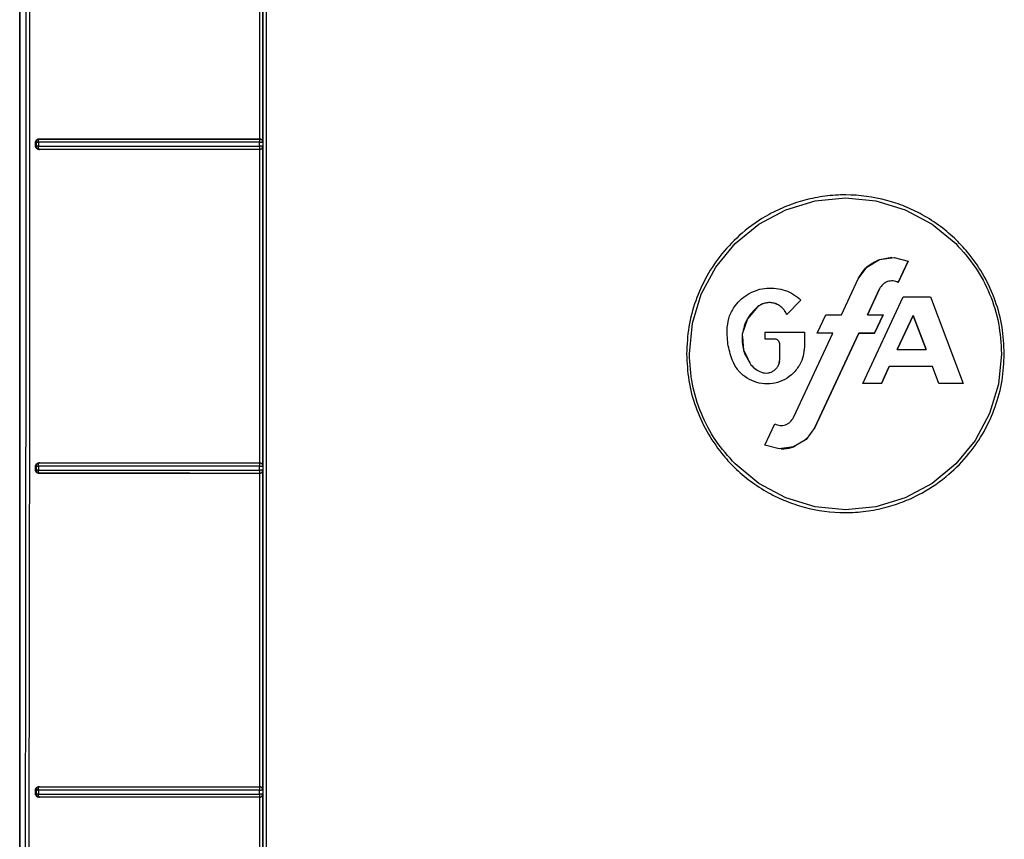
# Model space of a CAD drawing. Header units: inches. Extents: x 170 to 312, y 215 to 248.
# Tile 479 of 656: x 280.509 to 280.631, y 242.029 to 242.13. Entities that reach past the tile are written whole.
import ezdxf

# ---------------------------------------------------------------- set-up
doc = ezdxf.new("R2010")
doc.units = ezdxf.units.IN
doc.header["$LTSCALE"] = 0.25
doc.header["$MEASUREMENT"] = 0
doc.layers.add('MOTOR RH', color=7, linetype='Continuous')

msp = doc.modelspace()

# ---------------------------------------------------------------- linework, layer by layer
at = {"layer": 'MOTOR RH'}
for p, q in [((280.509, 241.92392), (280.509, 242.23936)), ((280.509, 242.23936), (280.509, 241.9417)), ((280.53875, 242.11535), (280.53875, 242.1542)), ((280.53915, 242.11497), (280.53915, 242.15458)), ((280.51097, 242.11443), (280.51097, 242.11497)), ((280.51105, 242.11495), (280.51097, 242.11497)), ((280.51105, 242.11445), (280.51097, 242.11443)), ((280.51105, 242.11495), (280.51105, 242.11445)), ((280.51132, 242.11495), (280.51132, 242.11444)), ((280.51136, 242.11522), (280.51139, 242.11531)), ((280.51138, 242.11536), (280.51144, 242.11534)), ((280.53873, 242.11534), (280.53875, 242.11535)), ((280.53873, 242.11444), (280.53873, 242.11494)), ((280.53915, 242.11497), (280.53913, 242.11495)), ((280.53913, 242.11495), (280.53913, 242.11444)), ((280.53913, 242.11444), (280.53915, 242.11442)), ((280.53915, 242.07481), (280.53915, 242.11442)), ((280.51139, 242.11409), (280.51136, 242.11417)), ((280.51144, 242.11405), (280.51138, 242.11404)), ((280.51142, 242.11406), (280.51139, 242.11409)), ((280.51144, 242.11405), (280.51142, 242.11406)), ((280.53873, 242.11417), (280.53873, 242.11408)), ((280.53873, 242.11408), (280.53873, 242.11405)), ((280.53875, 242.11404), (280.53873, 242.11405)), ((280.53875, 242.0752), (280.53875, 242.11404)), ((280.60396, 242.10658), (280.60759, 242.10768)), ((280.60759, 242.10768), (280.61136, 242.10806)), ((280.61136, 242.10806), (280.61513, 242.10768)), ((280.61513, 242.10768), (280.61876, 242.10658)), ((280.60062, 242.1048), (280.60396, 242.10658)), ((280.61876, 242.10658), (280.6221, 242.1048)), ((280.59769, 242.10239), (280.60062, 242.1048)), ((280.6221, 242.1048), (280.62503, 242.10239)), ((280.59528, 242.09946), (280.59769, 242.10239)), ((280.61402, 242.09947), (280.61558, 242.10041)), ((280.61558, 242.10041), (280.61713, 242.10068)), ((280.61558, 242.10041), (280.61738, 242.10067)), ((280.61738, 242.10067), (280.61915, 242.10021)), ((280.61915, 242.10021), (280.61791, 242.09756)), ((280.61791, 242.09756), (280.61915, 242.10021)), ((280.61915, 242.10021), (280.61791, 242.09756)), ((280.59349, 242.09612), (280.59528, 242.09946)), ((280.61294, 242.09801), (280.61402, 242.09947)), ((280.61086, 242.09354), (280.61294, 242.09801)), ((280.61086, 242.09353), (280.61294, 242.09801)), ((280.61791, 242.09756), (280.61791, 242.09756)), ((280.59239, 242.09249), (280.59349, 242.09612)), ((280.60161, 242.09685), (280.60208, 242.09687)), ((280.61409, 242.09354), (280.61559, 242.09677)), ((280.61559, 242.09677), (280.61409, 242.09353)), ((280.60111, 242.09489), (280.60052, 242.09457)), ((280.60193, 242.09506), (280.60148, 242.09501)), ((280.60585, 242.09537), (280.60408, 242.0936)), ((280.60408, 242.0936), (280.60585, 242.09537)), ((280.60585, 242.09537), (280.60408, 242.0936)), ((280.61351, 242.08504), (280.61852, 242.09579)), ((280.61351, 242.08504), (280.61852, 242.09579)), ((280.61852, 242.09579), (280.62192, 242.09579)), ((280.62192, 242.09579), (280.62596, 242.08504)), ((280.62192, 242.09579), (280.62596, 242.08504)), ((280.60052, 242.09458), (280.5992, 242.09306)), ((280.60052, 242.09457), (280.5992, 242.09306)), ((280.59202, 242.08872), (280.59239, 242.09249)), ((280.5992, 242.09306), (280.59857, 242.09115)), ((280.5992, 242.09306), (280.59857, 242.09115)), ((280.60786, 242.09128), (280.60891, 242.09353)), ((280.60891, 242.09353), (280.61086, 242.09353)), ((280.61409, 242.09353), (280.61603, 242.09353)), ((280.61603, 242.09354), (280.61498, 242.09128)), ((280.61498, 242.09128), (280.61603, 242.09354)), ((280.61603, 242.09353), (280.61498, 242.09128)), ((280.61976, 242.09348), (280.61778, 242.08924)), ((280.61778, 242.08924), (280.61976, 242.09348)), ((280.61976, 242.09348), (280.61778, 242.08924)), ((280.61976, 242.09348), (280.62135, 242.08924)), ((280.61976, 242.09348), (280.62135, 242.08924)), ((280.61976, 242.09348), (280.61976, 242.09348)), ((280.62135, 242.08924), (280.61976, 242.09348)), ((280.59857, 242.09115), (280.59873, 242.08915)), ((280.6014, 242.09053), (280.6014, 242.09138)), ((280.6014, 242.09053), (280.6014, 242.09138)), ((280.6014, 242.09138), (280.60627, 242.09138)), ((280.60492, 242.08081), (280.6098, 242.09128)), ((280.60492, 242.08081), (280.6098, 242.09128)), ((280.60627, 242.09138), (280.60627, 242.08956)), ((280.60627, 242.09138), (280.60627, 242.08956)), ((280.61303, 242.09128), (280.60758, 242.07957)), ((280.60758, 242.07957), (280.61303, 242.09128)), ((280.61303, 242.09128), (280.60758, 242.07957)), ((280.6098, 242.09128), (280.60786, 242.09128)), ((280.6098, 242.09128), (280.60786, 242.09128)), ((280.6098, 242.09128), (280.60786, 242.09128)), ((280.6098, 242.09128), (280.6098, 242.09128)), ((280.61498, 242.09128), (280.61303, 242.09128)), ((280.61303, 242.09128), (280.61303, 242.09128)), ((280.61303, 242.09128), (280.61498, 242.09128)), ((280.61498, 242.09128), (280.61303, 242.09128)), ((280.61498, 242.09128), (280.61498, 242.09128)), ((280.5986, 242.0908), (280.59873, 242.08915)), ((280.60265, 242.09053), (280.6014, 242.09053)), ((280.6014, 242.09053), (280.6014, 242.09053)), ((280.60265, 242.09053), (280.6014, 242.09053)), ((280.60265, 242.09053), (280.6014, 242.09053)), ((280.60265, 242.09053), (280.60265, 242.09053)), ((280.60321, 242.08802), (280.60321, 242.08997)), ((280.60321, 242.08802), (280.60321, 242.08996)), ((280.59873, 242.08915), (280.59926, 242.08811)), ((280.59873, 242.08915), (280.59964, 242.08736)), ((280.60627, 242.08956), (280.60619, 242.08891)), ((280.61778, 242.08924), (280.62135, 242.08924)), ((280.62135, 242.08924), (280.62135, 242.08924)), ((280.6307, 242.08872), (280.63033, 242.08495)), ((280.60321, 242.08802), (280.60321, 242.08802)), ((280.6168, 242.08714), (280.61582, 242.08504)), ((280.61582, 242.08504), (280.6168, 242.08714)), ((280.6168, 242.08714), (280.61582, 242.08504)), ((280.62214, 242.08714), (280.6168, 242.08714)), ((280.6168, 242.08714), (280.6168, 242.08714)), ((280.62214, 242.08714), (280.6168, 242.08714)), ((280.62214, 242.08714), (280.6168, 242.08714)), ((280.62293, 242.08504), (280.62214, 242.08714)), ((280.62214, 242.08714), (280.62214, 242.08714)), ((280.62293, 242.08504), (280.62214, 242.08714)), ((280.62293, 242.08504), (280.62214, 242.08714)), ((280.61582, 242.08504), (280.61351, 242.08504)), ((280.61582, 242.08504), (280.61351, 242.08504)), ((280.61582, 242.08504), (280.61351, 242.08504)), ((280.61582, 242.08504), (280.61582, 242.08504)), ((280.62596, 242.08504), (280.62293, 242.08504)), ((280.62293, 242.08504), (280.62293, 242.08504)), ((280.62596, 242.08504), (280.62293, 242.08504)), ((280.62596, 242.08504), (280.62293, 242.08504)), ((280.63033, 242.08495), (280.62923, 242.08132)), ((280.62923, 242.08132), (280.62744, 242.07798)), ((280.60137, 242.07737), (280.60261, 242.08002)), ((280.60758, 242.07957), (280.6065, 242.0781)), ((280.60758, 242.07957), (280.60758, 242.07957)), ((280.6065, 242.0781), (280.60494, 242.07717)), ((280.60626, 242.07796), (280.60662, 242.07827)), ((280.60662, 242.07827), (280.60627, 242.07797)), ((280.62744, 242.07798), (280.62503, 242.07505)), ((280.60313, 242.07691), (280.60137, 242.07737)), ((280.60494, 242.07717), (280.60313, 242.07691)), ((280.51097, 242.07427), (280.51097, 242.07481)), ((280.51105, 242.07479), (280.51097, 242.07481)), ((280.51105, 242.07429), (280.51097, 242.07427)), ((280.51105, 242.07479), (280.51105, 242.07429)), ((280.51132, 242.07479), (280.51132, 242.07428)), ((280.51135, 242.07506), (280.51139, 242.07515)), ((280.51139, 242.0752), (280.51144, 242.07519)), ((280.53873, 242.07519), (280.53875, 242.0752)), ((280.53873, 242.07428), (280.53873, 242.07478)), ((280.53915, 242.07481), (280.53913, 242.07479)), ((280.53913, 242.07479), (280.53913, 242.07429)), ((280.53913, 242.07429), (280.53915, 242.07426)), ((280.53915, 242.03466), (280.53915, 242.07426)), ((280.60062, 242.07264), (280.59769, 242.07505)), ((280.62503, 242.07505), (280.6221, 242.07264)), ((280.51139, 242.07393), (280.51136, 242.07401)), ((280.51144, 242.0739), (280.51138, 242.07389)), ((280.51144, 242.0739), (280.51139, 242.07393)), ((280.53873, 242.07401), (280.53873, 242.07392)), ((280.53873, 242.07392), (280.53873, 242.07389)), ((280.53875, 242.07388), (280.53873, 242.07389)), ((280.53875, 242.03504), (280.53875, 242.07388)), ((280.60396, 242.07085), (280.60062, 242.07264)), ((280.6221, 242.07264), (280.61876, 242.07085)), ((280.60759, 242.06975), (280.60396, 242.07085)), ((280.61876, 242.07085), (280.61513, 242.06975)), ((280.61136, 242.06938), (280.60759, 242.06975)), ((280.61513, 242.06975), (280.61136, 242.06938)), ((280.51135, 242.03491), (280.51139, 242.035)), ((280.51139, 242.03504), (280.51144, 242.03503)), ((280.51139, 242.035), (280.51144, 242.03503)), ((280.53874, 242.03503), (280.53875, 242.03504)), ((280.51097, 242.03411), (280.51097, 242.03465)), ((280.51106, 242.03463), (280.51097, 242.03465)), ((280.51106, 242.03413), (280.51097, 242.03411)), ((280.51106, 242.03463), (280.51106, 242.03413)), ((280.51132, 242.03462), (280.51132, 242.03412)), ((280.51139, 242.03377), (280.51136, 242.03385)), ((280.51144, 242.03374), (280.51139, 242.03377)), ((280.53873, 242.03412), (280.53873, 242.03462)), ((280.53873, 242.03385), (280.53873, 242.03377)), ((280.53873, 242.03377), (280.53873, 242.03374)), ((280.53915, 242.03466), (280.53913, 242.03463)), ((280.53913, 242.03463), (280.53913, 242.03413)), ((280.53913, 242.03413), (280.53915, 242.03411)), ((280.53915, 241.9945), (280.53915, 242.03411)), ((280.51144, 242.03374), (280.51138, 242.03373)), ((280.53875, 242.03373), (280.53873, 242.03374)), ((280.53875, 241.99488), (280.53875, 242.03373))]:
    msp.add_line(p, q, dxfattribs=at)
for points, knots in [([(280.51018, 242.2401), (280.51019, 242.22222), (280.5102, 242.18646), (280.51021, 242.13281), (280.51021, 242.09706), (280.51021, 242.07919)], [0, 0, 0, 0, 0.3333777, 0.6667111, 1, 1, 1, 1]), ([(280.53917, 241.92809), (280.53917, 241.94886), (280.53917, 241.99039), (280.53917, 242.05278), (280.53917, 242.1152), (280.53917, 242.17764), (280.53917, 242.21925), (280.53917, 242.24006)], [0, 0, 0, 0, 0.199959, 0.399961, 0.599979, 0.80001, 1, 1, 1, 1]), ([(280.53956, 242.24018), (280.53956, 242.2193), (280.53956, 242.17754), (280.53956, 242.11488), (280.53956, 242.05224), (280.53956, 241.98964), (280.53956, 241.94795), (280.53956, 241.92711)], [0, 0, 0, 0, 0.2, 0.4, 0.6, 0.8, 1, 1, 1, 1]), ([(280.50973, 242.23972), (280.50975, 242.21844), (280.50978, 242.1759), (280.50977, 242.11206), (280.50972, 242.04824), (280.50962, 241.98446), (280.50953, 241.94201), (280.50948, 241.92078)], [0, 0, 0, 0, 0.199984, 0.399977, 0.600029, 0.800023, 1, 1, 1, 1]), ([(280.51097, 242.11497), (280.51097, 242.11499), (280.51097, 242.11504), (280.511, 242.11514), (280.51108, 242.11524), (280.51122, 242.11534), (280.51133, 242.11535), (280.51138, 242.11536)], [0, 0, 0, 0, 0.11585, 0.228826, 0.465329, 0.729283, 1, 1, 1, 1]), ([(280.51138, 242.11404), (280.51133, 242.11405), (280.51122, 242.11406), (280.51108, 242.11415), (280.511, 242.11426), (280.51097, 242.11436), (280.51097, 242.1144), (280.51097, 242.11443)], [0, 0, 0, 0, 0.270747, 0.533788, 0.770103, 0.883423, 1, 1, 1, 1]), ([(280.51144, 242.11534), (280.51143, 242.11534), (280.51138, 242.11534), (280.51128, 242.11532), (280.51117, 242.11524), (280.5111, 242.11514), (280.51106, 242.11505), (280.51106, 242.11498), (280.51105, 242.11495)], [0, 0, 0, 0, 0.021376, 0.251231, 0.50161, 0.694994, 0.833641, 1, 1, 1, 1]), ([(280.51105, 242.11495), (280.51106, 242.11495), (280.51108, 242.11495), (280.51114, 242.11495), (280.51122, 242.11495), (280.51129, 242.11495), (280.51132, 242.11495)], [0, 0, 0, 0, 0.250004, 0.499997, 0.749991, 1, 1, 1, 1]), ([(280.51132, 242.11444), (280.51129, 242.11444), (280.51122, 242.11444), (280.51114, 242.11444), (280.51108, 242.11444), (280.51106, 242.11445), (280.51105, 242.11445)], [0, 0, 0, 0, 0.250132, 0.500007, 0.749886, 1, 1, 1, 1]), ([(280.51105, 242.11445), (280.51106, 242.11439), (280.51107, 242.11429), (280.51116, 242.11416), (280.51129, 242.11407), (280.51139, 242.11406), (280.51144, 242.11405)], [0, 0, 0, 0, 0.2502109, 0.4998875, 0.749898, 1, 1, 1, 1]), ([(280.51132, 242.11495), (280.51132, 242.11497), (280.51132, 242.11502), (280.51133, 242.1151), (280.51134, 242.11516), (280.51135, 242.1152), (280.51136, 242.11522)], [0, 0, 0, 0, 0.249998, 0.499999, 0.750002, 1, 1, 1, 1]), ([(280.53873, 242.11494), (280.53565, 242.11494), (280.52948, 242.11494), (280.52028, 242.11495), (280.51431, 242.11495), (280.51132, 242.11495)], [0, 0, 0, 0, 0.331609, 0.664943, 1, 1, 1, 1]), ([(280.51132, 242.11444), (280.51431, 242.11444), (280.52028, 242.11444), (280.52948, 242.11444), (280.53565, 242.11444), (280.53873, 242.11444)], [0, 0, 0, 0, 0.335142, 0.668475, 1, 1, 1, 1]), ([(280.51136, 242.11417), (280.51135, 242.11419), (280.51134, 242.11423), (280.51133, 242.1143), (280.51132, 242.11437), (280.51132, 242.11442), (280.51132, 242.11444)], [0, 0, 0, 0, 0.249769, 0.499932, 0.750118, 1, 1, 1, 1]), ([(280.51138, 242.11536), (280.51435, 242.11535), (280.52029, 242.11535), (280.52948, 242.11535), (280.53566, 242.11535), (280.53875, 242.11535)], [0, 0, 0, 0, 0.333153, 0.666753, 1, 1, 1, 1]), ([(280.51139, 242.11531), (280.5114, 242.11532), (280.51142, 242.11534), (280.51143, 242.11534), (280.51144, 242.11534), (280.51144, 242.11534), (280.51144, 242.11534), (280.51144, 242.11534)], [0, 0, 0, 0, 0.723554, 0.917935, 0.972998, 0.990021, 1, 1, 1, 1]), ([(280.51144, 242.11534), (280.5144, 242.11534), (280.52033, 242.11534), (280.52949, 242.11534), (280.53565, 242.11534), (280.53873, 242.11534)], [0, 0, 0, 0, 0.333017, 0.666911, 1, 1, 1, 1]), ([(280.53913, 242.11495), (280.53912, 242.11498), (280.53912, 242.11505), (280.53908, 242.11514), (280.53902, 242.11523), (280.53895, 242.11528), (280.5389, 242.1153), (280.53888, 242.11532), (280.53886, 242.11532), (280.53883, 242.11533), (280.53879, 242.11534), (280.53876, 242.11534), (280.53873, 242.11534)], [0, 0, 0, 0, 0.169778, 0.309899, 0.500349, 0.669275, 0.720741, 0.750043, 0.812673, 0.833809, 0.875282, 1, 1, 1, 1]), ([(280.53873, 242.11534), (280.53873, 242.11534), (280.53873, 242.11532), (280.53873, 242.11525), (280.53873, 242.11522)], [0, 0, 0, 0, 0.500037, 1, 1, 1, 1]), ([(280.53873, 242.11522), (280.53873, 242.11518), (280.53873, 242.11513), (280.53873, 242.11503), (280.53873, 242.11498), (280.53873, 242.11494)], [0, 0, 0, 0, 0.453626, 0.692825, 1, 1, 1, 1]), ([(280.53873, 242.11494), (280.53876, 242.11494), (280.53882, 242.11494), (280.5389, 242.11494), (280.53897, 242.11495), (280.53904, 242.11495), (280.53909, 242.11494), (280.53912, 242.11496), (280.53912, 242.11495), (280.53913, 242.11495)], [0, 0, 0, 0, 0.144819, 0.288961, 0.405983, 0.545581, 0.778747, 0.891833, 1, 1, 1, 1]), ([(280.53913, 242.11444), (280.53912, 242.11444), (280.5391, 242.11444), (280.53902, 242.11444), (280.53892, 242.11444), (280.53882, 242.11444), (280.53876, 242.11444), (280.53873, 242.11444)], [0, 0, 0, 0, 0.2509579, 0.5014951, 0.6987948, 0.8365584, 1, 1, 1, 1]), ([(280.53873, 242.11405), (280.53877, 242.11405), (280.53883, 242.11406), (280.53893, 242.1141), (280.53901, 242.11416), (280.53906, 242.11423), (280.53909, 242.11427), (280.5391, 242.1143), (280.53911, 242.11432), (280.53911, 242.11435), (280.53912, 242.11438), (280.53912, 242.11442), (280.53913, 242.11444)], [0, 0, 0, 0, 0.1705626, 0.3114539, 0.5033973, 0.6703643, 0.7215041, 0.7509336, 0.8128694, 0.8345961, 0.8750192, 1, 1, 1, 1]), ([(280.53873, 242.11444), (280.53873, 242.11444), (280.53873, 242.11438), (280.53873, 242.11428), (280.53873, 242.11421), (280.53873, 242.11417)], [0, 0, 0, 0, 0.031612, 0.511044, 1, 1, 1, 1]), ([(280.53875, 242.11535), (280.53878, 242.11535), (280.53884, 242.11535), (280.53893, 242.11531), (280.53901, 242.11526), (280.53905, 242.11521), (280.53907, 242.11519)], [0, 0, 0, 0, 0.218148, 0.447021, 0.703324, 1, 1, 1, 1]), ([(280.53907, 242.11519), (280.53909, 242.11515), (280.53913, 242.11509), (280.53915, 242.11502), (280.53915, 242.11498), (280.53915, 242.11497), (280.53915, 242.11497)], [0, 0, 0, 0, 0.558608, 0.865721, 0.954475, 1, 1, 1, 1]), ([(280.53915, 242.11442), (280.53914, 242.11438), (280.53914, 242.11431), (280.53909, 242.11424), (280.53907, 242.1142)], [0, 0, 0, 0, 0.503399, 1, 1, 1, 1]), ([(280.53875, 242.11404), (280.53566, 242.11404), (280.52948, 242.11404), (280.52029, 242.11404), (280.51435, 242.11404), (280.51138, 242.11404)], [0, 0, 0, 0, 0.3334428, 0.6669188, 1, 1, 1, 1]), ([(280.53873, 242.11405), (280.53565, 242.11405), (280.52949, 242.11405), (280.52033, 242.11405), (280.5144, 242.11405), (280.51144, 242.11405)], [0, 0, 0, 0, 0.3330755, 0.6669605, 1, 1, 1, 1]), ([(280.53907, 242.1142), (280.53905, 242.11418), (280.53901, 242.11414), (280.53894, 242.11409), (280.53885, 242.11405), (280.53878, 242.11404), (280.53875, 242.11404)], [0, 0, 0, 0, 0.281455, 0.527086, 0.764277, 1, 1, 1, 1]), ([(280.63105, 242.08872), (280.631, 242.08983), (280.63089, 242.09206), (280.63001, 242.0953), (280.62864, 242.09836), (280.62695, 242.10086), (280.62509, 242.1029), (280.62315, 242.10456), (280.62101, 242.10595), (280.61875, 242.10702), (280.61563, 242.10807), (280.61225, 242.10852), (280.60884, 242.10831), (280.60637, 242.10782), (280.60404, 242.10705), (280.60136, 242.10579), (280.59859, 242.10387), (280.59602, 242.10123), (280.5941, 242.09839), (280.59272, 242.09532), (280.59183, 242.09207), (280.59172, 242.08983), (280.59167, 242.08872)], [0, 0, 0, 0, 0.053827, 0.108154, 0.161991, 0.215823, 0.254355, 0.295472, 0.339437, 0.377786, 0.416425, 0.499247, 0.540867, 0.582327, 0.621091, 0.659532, 0.725561, 0.783441, 0.837465, 0.891484, 0.94599, 1, 1, 1, 1]), ([(280.62503, 242.10239), (280.62588, 242.10145), (280.62757, 242.09955), (280.62933, 242.09616), (280.63048, 242.09252), (280.63063, 242.08998), (280.6307, 242.08872)], [0, 0, 0, 0, 0.249988, 0.500002, 0.750014, 1, 1, 1, 1]), ([(280.61294, 242.09801), (280.61326, 242.09854), (280.6139, 242.09961), (280.61502, 242.10014), (280.61558, 242.10041)], [0, 0, 0, 0, 0.500004, 1, 1, 1, 1]), ([(280.61791, 242.09756), (280.6177, 242.09764), (280.61737, 242.09776), (280.61692, 242.09774), (280.61658, 242.09767), (280.61627, 242.09752), (280.6159, 242.09726), (280.61571, 242.09696), (280.61559, 242.09677)], [0, 0, 0, 0, 0.248419, 0.374377, 0.499188, 0.623924, 0.750308, 1, 1, 1, 1]), ([(280.61791, 242.09756), (280.61781, 242.09761), (280.6176, 242.0977), (280.61737, 242.09773), (280.61726, 242.09774)], [0, 0, 0, 0, 0.499999, 1, 1, 1, 1]), ([(280.59769, 242.09467), (280.59794, 242.09497), (280.59844, 242.09555), (280.59941, 242.09621), (280.60047, 242.09667), (280.60161, 242.09689), (280.60277, 242.09687), (280.6039, 242.0966), (280.60496, 242.09611), (280.60555, 242.09562), (280.60585, 242.09537)], [0, 0, 0, 0, 0.1260747, 0.2503281, 0.3753732, 0.4999941, 0.6246137, 0.7496514, 0.8738663, 1, 1, 1, 1]), ([(280.60148, 242.09501), (280.60131, 242.09497), (280.60096, 242.09488), (280.60066, 242.09467), (280.60052, 242.09457)], [0, 0, 0, 0, 0.498906, 1, 1, 1, 1]), ([(280.60254, 242.09497), (280.60236, 242.09501), (280.60201, 242.09509), (280.60166, 242.09504), (280.60148, 242.09501)], [0, 0, 0, 0, 0.5, 1, 1, 1, 1]), ([(280.60408, 242.0936), (280.604, 242.09376), (280.60385, 242.09408), (280.60348, 242.09448), (280.60305, 242.0948), (280.60271, 242.09492), (280.60254, 242.09498)], [0, 0, 0, 0, 0.24931, 0.499997, 0.750489, 1, 1, 1, 1]), ([(280.60347, 242.09447), (280.60333, 242.09458), (280.60305, 242.0948), (280.60271, 242.09492), (280.60254, 242.09497)], [0, 0, 0, 0, 0.499286, 1, 1, 1, 1]), ([(280.59671, 242.09202), (280.59678, 242.0925), (280.59691, 242.09345), (280.59743, 242.09426), (280.59769, 242.09467)], [0, 0, 0, 0, 0.499997, 1, 1, 1, 1]), ([(280.59671, 242.09202), (280.59678, 242.0925), (280.59691, 242.09345), (280.59743, 242.09426), (280.59769, 242.09467)], [0, 0, 0, 0, 0.50031, 1, 1, 1, 1]), ([(280.60052, 242.09457), (280.60002, 242.0941), (280.59903, 242.09315), (280.59873, 242.09182), (280.59857, 242.09115)], [0, 0, 0, 0, 0.5, 1, 1, 1, 1]), ([(280.60408, 242.0936), (280.604, 242.09376), (280.60385, 242.09408), (280.6036, 242.09434), (280.60347, 242.09447)], [0, 0, 0, 0, 0.501236, 1, 1, 1, 1]), ([(280.59732, 242.08795), (280.59711, 242.08861), (280.59669, 242.08993), (280.5967, 242.09132), (280.59671, 242.09202)], [0, 0, 0, 0, 0.5000128, 1, 1, 1, 1]), ([(280.59857, 242.09115), (280.59856, 242.09047), (280.59854, 242.0891), (280.59928, 242.08794), (280.59964, 242.08736)], [0, 0, 0, 0, 0.500001, 1, 1, 1, 1]), ([(280.60321, 242.08996), (280.6032, 242.09004), (280.60318, 242.09018), (280.60305, 242.09036), (280.60287, 242.0905), (280.60272, 242.09052), (280.60265, 242.09053)], [0, 0, 0, 0, 0.251527, 0.502365, 0.748885, 1, 1, 1, 1]), ([(280.59167, 242.08872), (280.59172, 242.08761), (280.59183, 242.08538), (280.59271, 242.08213), (280.59408, 242.07908), (280.59578, 242.07657), (280.59763, 242.07453), (280.59957, 242.07287), (280.60171, 242.07149), (280.60397, 242.07042), (280.60709, 242.06937), (280.61047, 242.06892), (280.61389, 242.06913), (280.61636, 242.06962), (280.61868, 242.07039), (280.62136, 242.07165), (280.62413, 242.07357), (280.6267, 242.07621), (280.62862, 242.07905), (280.63, 242.08211), (280.63089, 242.08537), (280.631, 242.0876), (280.63105, 242.08872)], [0, 0, 0, 0, 0.053831, 0.108162, 0.162002, 0.21584, 0.254375, 0.295495, 0.339462, 0.377813, 0.416452, 0.499272, 0.540889, 0.582347, 0.621109, 0.659547, 0.725573, 0.783451, 0.837473, 0.891489, 0.945992, 1, 1, 1, 1]), ([(280.59769, 242.07505), (280.59684, 242.07599), (280.59515, 242.07788), (280.5934, 242.08128), (280.59224, 242.08492), (280.59209, 242.08745), (280.59202, 242.08872)], [0, 0, 0, 0, 0.249988, 0.500002, 0.750015, 1, 1, 1, 1]), ([(280.60627, 242.08956), (280.60624, 242.08917), (280.60619, 242.08841), (280.60587, 242.08771), (280.6057, 242.08737)], [0, 0, 0, 0, 0.500482, 1, 1, 1, 1]), ([(280.6057, 242.08737), (280.60546, 242.087), (280.60496, 242.08626), (280.60387, 242.08548), (280.60264, 242.08502), (280.60132, 242.08493), (280.60003, 242.0852), (280.59887, 242.08583), (280.5979, 242.08675), (280.59752, 242.08755), (280.59732, 242.08795)], [0, 0, 0, 0, 0.126908, 0.25145, 0.376016, 0.500011, 0.624006, 0.748574, 0.873075, 1, 1, 1, 1]), ([(280.60317, 242.08778), (280.60317, 242.08769), (280.60315, 242.08748), (280.60304, 242.08729), (280.60298, 242.08718)], [0, 0, 0, 0, 0.404923, 1, 1, 1, 1]), ([(280.60302, 242.08724), (280.60308, 242.08736), (280.60319, 242.08761), (280.6032, 242.08788), (280.60321, 242.08802)], [0, 0, 0, 0, 0.497601, 1, 1, 1, 1]), ([(280.59964, 242.08736), (280.59983, 242.08716), (280.6002, 242.08676), (280.6007, 242.08653), (280.60095, 242.08642)], [0, 0, 0, 0, 0.500208, 1, 1, 1, 1]), ([(280.60095, 242.08642), (280.60108, 242.08639), (280.60134, 242.08631), (280.60161, 242.08633), (280.60175, 242.08634)], [0, 0, 0, 0, 0.500712, 1, 1, 1, 1]), ([(280.60175, 242.08634), (280.60188, 242.08637), (280.60215, 242.08642), (280.60238, 242.08656), (280.60249, 242.08664)], [0, 0, 0, 0, 0.499151, 1, 1, 1, 1]), ([(280.60261, 242.08002), (280.60282, 242.07994), (280.60314, 242.07982), (280.6036, 242.07983), (280.60394, 242.07991), (280.60425, 242.08005), (280.60462, 242.08032), (280.6048, 242.08061), (280.60492, 242.08081)], [0, 0, 0, 0, 0.248407, 0.374361, 0.499168, 0.623903, 0.750288, 1, 1, 1, 1]), ([(280.51021, 242.07919), (280.5102, 242.07346), (280.51018, 242.05737), (280.51013, 242.0252), (280.51008, 241.99878), (280.51006, 241.98271)], [0, 0, 0, 0, 0.178102, 0.500003, 1, 1, 1, 1]), ([(280.60517, 242.07731), (280.60501, 242.07723), (280.60446, 242.07695), (280.60383, 242.07692), (280.60339, 242.0769)], [0, 0, 0, 0, 0.28812, 1, 1, 1, 1]), ([(280.60339, 242.07691), (280.60383, 242.07693), (280.60446, 242.07695), (280.60502, 242.07723), (280.60518, 242.07731)], [0, 0, 0, 0, 0.709949, 1, 1, 1, 1]), ([(280.51097, 242.07481), (280.51097, 242.07483), (280.51097, 242.07488), (280.511, 242.07498), (280.51108, 242.07509), (280.51122, 242.07518), (280.51133, 242.07519), (280.51139, 242.0752)], [0, 0, 0, 0, 0.114151, 0.226087, 0.462642, 0.728302, 1, 1, 1, 1]), ([(280.51138, 242.07389), (280.51133, 242.07389), (280.51122, 242.0739), (280.51108, 242.074), (280.511, 242.0741), (280.51097, 242.0742), (280.51097, 242.07425), (280.51097, 242.07427)], [0, 0, 0, 0, 0.27093, 0.533685, 0.769845, 0.883229, 1, 1, 1, 1]), ([(280.51144, 242.07519), (280.51144, 242.07519), (280.51141, 242.07519), (280.51136, 242.07518), (280.51127, 242.07515), (280.51117, 242.07508), (280.5111, 242.07499), (280.51106, 242.07489), (280.51106, 242.07483), (280.51105, 242.07479)], [0, 0, 0, 0, 0.006404, 0.125208, 0.250554, 0.499812, 0.694171, 0.83326, 1, 1, 1, 1]), ([(280.51105, 242.07479), (280.51106, 242.07479), (280.51108, 242.07479), (280.51114, 242.07479), (280.51122, 242.07479), (280.51129, 242.07479), (280.51132, 242.07479)], [0, 0, 0, 0, 0.249999, 0.499993, 0.749993, 1, 1, 1, 1]), ([(280.51132, 242.07428), (280.51129, 242.07428), (280.51122, 242.07428), (280.51114, 242.07428), (280.51108, 242.07429), (280.51106, 242.07429), (280.51105, 242.07429)], [0, 0, 0, 0, 0.250118, 0.500008, 0.749881, 1, 1, 1, 1]), ([(280.51105, 242.07429), (280.51106, 242.07424), (280.51107, 242.07414), (280.51116, 242.07401), (280.51129, 242.07392), (280.51139, 242.0739), (280.51144, 242.0739)], [0, 0, 0, 0, 0.250209, 0.499884, 0.749889, 1, 1, 1, 1]), ([(280.51132, 242.07479), (280.51132, 242.07481), (280.51132, 242.07486), (280.51133, 242.07494), (280.51134, 242.07501), (280.51135, 242.07504), (280.51135, 242.07506)], [0, 0, 0, 0, 0.249991, 0.499998, 0.750003, 1, 1, 1, 1]), ([(280.53873, 242.07478), (280.53565, 242.07478), (280.52948, 242.07478), (280.52028, 242.07478), (280.51431, 242.07478), (280.51132, 242.07479)], [0, 0, 0, 0, 0.33158, 0.664913, 1, 1, 1, 1]), ([(280.51132, 242.07428), (280.51431, 242.07428), (280.52028, 242.07428), (280.52948, 242.07428), (280.53565, 242.07428), (280.53873, 242.07428)], [0, 0, 0, 0, 0.335133, 0.668466, 1, 1, 1, 1]), ([(280.51136, 242.07401), (280.51135, 242.07403), (280.51134, 242.07407), (280.51133, 242.07414), (280.51132, 242.07421), (280.51132, 242.07426), (280.51132, 242.07428)], [0, 0, 0, 0, 0.2497583, 0.4999325, 0.7501062, 1, 1, 1, 1]), ([(280.51139, 242.0752), (280.51435, 242.0752), (280.52029, 242.0752), (280.52948, 242.0752), (280.53566, 242.0752), (280.53875, 242.0752)], [0, 0, 0, 0, 0.333154, 0.666761, 1, 1, 1, 1]), ([(280.51139, 242.07515), (280.5114, 242.07516), (280.51141, 242.07518), (280.51143, 242.07519), (280.51143, 242.07519), (280.51144, 242.07519), (280.51144, 242.07519), (280.51144, 242.07519)], [0, 0, 0, 0, 0.4999148, 0.7840783, 0.9349621, 0.9782287, 1, 1, 1, 1]), ([(280.51144, 242.07519), (280.5144, 242.07519), (280.52033, 242.07519), (280.52949, 242.07519), (280.53565, 242.07519), (280.53873, 242.07519)], [0, 0, 0, 0, 0.333016, 0.666911, 1, 1, 1, 1]), ([(280.53913, 242.07479), (280.53912, 242.07483), (280.53912, 242.07489), (280.53908, 242.07499), (280.53902, 242.07507), (280.53895, 242.07512), (280.5389, 242.07515), (280.53888, 242.07516), (280.53886, 242.07517), (280.53883, 242.07517), (280.53879, 242.07518), (280.53876, 242.07518), (280.53873, 242.07519)], [0, 0, 0, 0, 0.169796, 0.309925, 0.500347, 0.669247, 0.720724, 0.750048, 0.812673, 0.833992, 0.875283, 1, 1, 1, 1]), ([(280.53873, 242.07519), (280.53873, 242.07518), (280.53873, 242.07516), (280.53873, 242.0751), (280.53873, 242.07506)], [0, 0, 0, 0, 0.500043, 1, 1, 1, 1]), ([(280.53873, 242.07506), (280.53873, 242.07502), (280.53873, 242.07494), (280.53873, 242.07483), (280.53873, 242.07478)], [0, 0, 0, 0, 0.4999498, 1, 1, 1, 1]), ([(280.53873, 242.07478), (280.53876, 242.07478), (280.53882, 242.07478), (280.5389, 242.07478), (280.53897, 242.07479), (280.53904, 242.07479), (280.53909, 242.07478), (280.53912, 242.0748), (280.53912, 242.07479), (280.53913, 242.07479)], [0, 0, 0, 0, 0.1448, 0.289023, 0.40575, 0.545726, 0.778917, 0.891929, 1, 1, 1, 1]), ([(280.53913, 242.07429), (280.53912, 242.07428), (280.5391, 242.07428), (280.53902, 242.07428), (280.53892, 242.07428), (280.53882, 242.07428), (280.53876, 242.07428), (280.53873, 242.07428)], [0, 0, 0, 0, 0.250965, 0.50152, 0.698812, 0.836571, 1, 1, 1, 1]), ([(280.53873, 242.07389), (280.53877, 242.0739), (280.53883, 242.0739), (280.53893, 242.07394), (280.53901, 242.074), (280.53906, 242.07406), (280.53908, 242.07411), (280.5391, 242.07414), (280.53911, 242.07416), (280.53911, 242.07419), (280.53912, 242.07423), (280.53912, 242.07426), (280.53913, 242.07429)], [0, 0, 0, 0, 0.170498, 0.311351, 0.503314, 0.639112, 0.709897, 0.750976, 0.8129, 0.835156, 0.875042, 1, 1, 1, 1]), ([(280.53873, 242.07428), (280.53873, 242.07427), (280.53873, 242.07422), (280.53873, 242.07412), (280.53873, 242.07405), (280.53873, 242.07401)], [0, 0, 0, 0, 0.031594, 0.511018, 1, 1, 1, 1]), ([(280.53875, 242.0752), (280.53878, 242.07519), (280.53884, 242.07519), (280.53893, 242.07515), (280.53901, 242.0751), (280.53905, 242.07506), (280.53907, 242.07503)], [0, 0, 0, 0, 0.217835, 0.446698, 0.702916, 1, 1, 1, 1]), ([(280.53907, 242.07405), (280.53905, 242.07402), (280.53901, 242.07398), (280.53894, 242.07393), (280.53885, 242.07389), (280.53878, 242.07389), (280.53875, 242.07388)], [0, 0, 0, 0, 0.281564, 0.526617, 0.765411, 1, 1, 1, 1]), ([(280.53907, 242.07503), (280.53909, 242.07499), (280.53913, 242.07493), (280.53915, 242.07486), (280.53915, 242.07483), (280.53915, 242.07482), (280.53915, 242.07481)], [0, 0, 0, 0, 0.557285, 0.863589, 0.953043, 1, 1, 1, 1]), ([(280.53915, 242.07426), (280.53914, 242.07423), (280.53914, 242.07415), (280.53909, 242.07408), (280.53907, 242.07405)], [0, 0, 0, 0, 0.5033835, 1, 1, 1, 1]), ([(280.53875, 242.07388), (280.53566, 242.07388), (280.52948, 242.07388), (280.52029, 242.07389), (280.51435, 242.07389), (280.51138, 242.07389)], [0, 0, 0, 0, 0.33343, 0.666918, 1, 1, 1, 1]), ([(280.53873, 242.07389), (280.53565, 242.07389), (280.52949, 242.07389), (280.52033, 242.0739), (280.5144, 242.0739), (280.51144, 242.0739)], [0, 0, 0, 0, 0.333077, 0.666962, 1, 1, 1, 1]), ([(280.51097, 242.03465), (280.51097, 242.03468), (280.51097, 242.03473), (280.511, 242.03482), (280.51108, 242.03493), (280.51122, 242.03503), (280.51133, 242.03504), (280.51139, 242.03504)], [0, 0, 0, 0, 0.115487, 0.228334, 0.465134, 0.729682, 1, 1, 1, 1]), ([(280.51144, 242.03503), (280.51144, 242.03503), (280.51143, 242.03503), (280.51138, 242.03503), (280.51128, 242.03501), (280.51117, 242.03493), (280.5111, 242.03483), (280.51106, 242.03473), (280.51106, 242.03467), (280.51106, 242.03463)], [0, 0, 0, 0, 0.00194, 0.016485, 0.251155, 0.50156, 0.693135, 0.832255, 1, 1, 1, 1]), ([(280.51139, 242.03504), (280.51435, 242.03504), (280.5203, 242.03504), (280.52948, 242.03504), (280.53566, 242.03504), (280.53875, 242.03504)], [0, 0, 0, 0, 0.333158, 0.666771, 1, 1, 1, 1]), ([(280.51144, 242.03503), (280.5144, 242.03503), (280.52033, 242.03503), (280.52949, 242.03503), (280.53566, 242.03503), (280.53874, 242.03503)], [0, 0, 0, 0, 0.33298, 0.666929, 1, 1, 1, 1]), ([(280.53874, 242.03503), (280.53874, 242.03502), (280.53873, 242.03501), (280.53873, 242.03494), (280.53873, 242.0349)], [0, 0, 0, 0, 0.500122, 1, 1, 1, 1]), ([(280.53913, 242.03463), (280.53912, 242.03468), (280.53911, 242.03478), (280.53904, 242.03489), (280.53896, 242.03496), (280.53891, 242.03499), (280.53888, 242.035), (280.53885, 242.03501), (280.53882, 242.03502), (280.53878, 242.03503), (280.53876, 242.03503), (280.53874, 242.03503)], [0, 0, 0, 0, 0.237979, 0.475429, 0.641876, 0.730535, 0.777013, 0.799822, 0.868975, 0.917803, 1, 1, 1, 1]), ([(280.53875, 242.03504), (280.53878, 242.03504), (280.53884, 242.03503), (280.53893, 242.035), (280.53901, 242.03495), (280.53905, 242.0349), (280.53907, 242.03487)], [0, 0, 0, 0, 0.216438, 0.445518, 0.701569, 1, 1, 1, 1]), ([(280.51138, 242.03373), (280.51133, 242.03373), (280.51122, 242.03374), (280.51108, 242.03384), (280.511, 242.03394), (280.51097, 242.03404), (280.51097, 242.03409), (280.51097, 242.03411)], [0, 0, 0, 0, 0.2710841, 0.5335565, 0.7695787, 0.8830478, 1, 1, 1, 1]), ([(280.51106, 242.03463), (280.51106, 242.03463), (280.51108, 242.03463), (280.51114, 242.03463), (280.51122, 242.03463), (280.51129, 242.03462), (280.51132, 242.03462)], [0, 0, 0, 0, 0.250012, 0.500008, 0.750019, 1, 1, 1, 1]), ([(280.51132, 242.03412), (280.51129, 242.03412), (280.51122, 242.03412), (280.51114, 242.03412), (280.51108, 242.03413), (280.51106, 242.03413), (280.51106, 242.03413)], [0, 0, 0, 0, 0.250123, 0.499995, 0.749882, 1, 1, 1, 1]), ([(280.51106, 242.03413), (280.51106, 242.03408), (280.51108, 242.03398), (280.51116, 242.03385), (280.51129, 242.03376), (280.51139, 242.03375), (280.51144, 242.03374)], [0, 0, 0, 0, 0.2502, 0.499886, 0.749899, 1, 1, 1, 1]), ([(280.51132, 242.03462), (280.51132, 242.03465), (280.51132, 242.0347), (280.51133, 242.03478), (280.51134, 242.03485), (280.51135, 242.03489), (280.51135, 242.03491)], [0, 0, 0, 0, 0.250004, 0.499999, 0.74999, 1, 1, 1, 1]), ([(280.53873, 242.03462), (280.53565, 242.03462), (280.52948, 242.03462), (280.52028, 242.03462), (280.51431, 242.03462), (280.51132, 242.03462)], [0, 0, 0, 0, 0.331567, 0.664899, 1, 1, 1, 1]), ([(280.51132, 242.03412), (280.51431, 242.03412), (280.52028, 242.03412), (280.52948, 242.03412), (280.53565, 242.03412), (280.53873, 242.03412)], [0, 0, 0, 0, 0.335133, 0.668465, 1, 1, 1, 1]), ([(280.51136, 242.03385), (280.51135, 242.03387), (280.51134, 242.03391), (280.51133, 242.03398), (280.51132, 242.03405), (280.51132, 242.03409), (280.51132, 242.03412)], [0, 0, 0, 0, 0.249786, 0.499951, 0.750104, 1, 1, 1, 1]), ([(280.53873, 242.0349), (280.53873, 242.03486), (280.53873, 242.03478), (280.53873, 242.03467), (280.53873, 242.03462)], [0, 0, 0, 0, 0.4999323, 1, 1, 1, 1]), ([(280.53873, 242.03462), (280.53876, 242.03462), (280.53882, 242.03462), (280.5389, 242.03462), (280.53897, 242.03463), (280.53904, 242.03463), (280.5391, 242.03463), (280.53912, 242.03464), (280.53912, 242.03464), (280.53913, 242.03463)], [0, 0, 0, 0, 0.144802, 0.289128, 0.405584, 0.545961, 0.781526, 0.905359, 1, 1, 1, 1]), ([(280.53913, 242.03413), (280.53912, 242.03413), (280.5391, 242.03412), (280.53902, 242.03412), (280.53892, 242.03412), (280.53882, 242.03412), (280.53876, 242.03412), (280.53873, 242.03412)], [0, 0, 0, 0, 0.250968, 0.501531, 0.698827, 0.836575, 1, 1, 1, 1]), ([(280.53873, 242.03374), (280.53877, 242.03374), (280.53883, 242.03374), (280.53893, 242.03378), (280.53901, 242.03384), (280.53906, 242.0339), (280.53908, 242.03395), (280.5391, 242.03398), (280.53911, 242.03401), (280.53911, 242.03403), (280.53912, 242.03407), (280.53912, 242.0341), (280.53913, 242.03413)], [0, 0, 0, 0, 0.1704559, 0.3112931, 0.5032949, 0.6273045, 0.7053381, 0.7509924, 0.8129118, 0.8356884, 0.8750402, 1, 1, 1, 1]), ([(280.53873, 242.03412), (280.53873, 242.03411), (280.53873, 242.03406), (280.53873, 242.03396), (280.53873, 242.03389), (280.53873, 242.03385)], [0, 0, 0, 0, 0.031564, 0.511012, 1, 1, 1, 1]), ([(280.53907, 242.03389), (280.53905, 242.03387), (280.53901, 242.03382), (280.53893, 242.03377), (280.53885, 242.03374), (280.53878, 242.03373), (280.53875, 242.03373)], [0, 0, 0, 0, 0.281342, 0.526581, 0.765288, 1, 1, 1, 1]), ([(280.53907, 242.03487), (280.5391, 242.03484), (280.53913, 242.03478), (280.53915, 242.0347), (280.53915, 242.03467), (280.53915, 242.03466), (280.53915, 242.03466)], [0, 0, 0, 0, 0.557091, 0.863508, 0.953007, 1, 1, 1, 1]), ([(280.53915, 242.03411), (280.53914, 242.03407), (280.53914, 242.03399), (280.53909, 242.03392), (280.53907, 242.03389)], [0, 0, 0, 0, 0.5030925, 1, 1, 1, 1]), ([(280.53875, 242.03373), (280.53566, 242.03373), (280.52948, 242.03373), (280.52029, 242.03373), (280.51435, 242.03373), (280.51138, 242.03373)], [0, 0, 0, 0, 0.333416, 0.666914, 1, 1, 1, 1]), ([(280.53873, 242.03374), (280.53565, 242.03374), (280.52949, 242.03374), (280.52033, 242.03374), (280.5144, 242.03374), (280.51144, 242.03374)], [0, 0, 0, 0, 0.333077, 0.666963, 1, 1, 1, 1])]:
    msp.add_open_spline(points, degree=3, knots=knots, dxfattribs=at)
msp.add_open_spline([(280.60249, 242.08664), (280.6026, 242.08672), (280.60281, 242.08689), (280.60295, 242.08712), (280.60302, 242.08724)], degree=3, dxfattribs=at)

doc.saveas('drawing.dxf')
